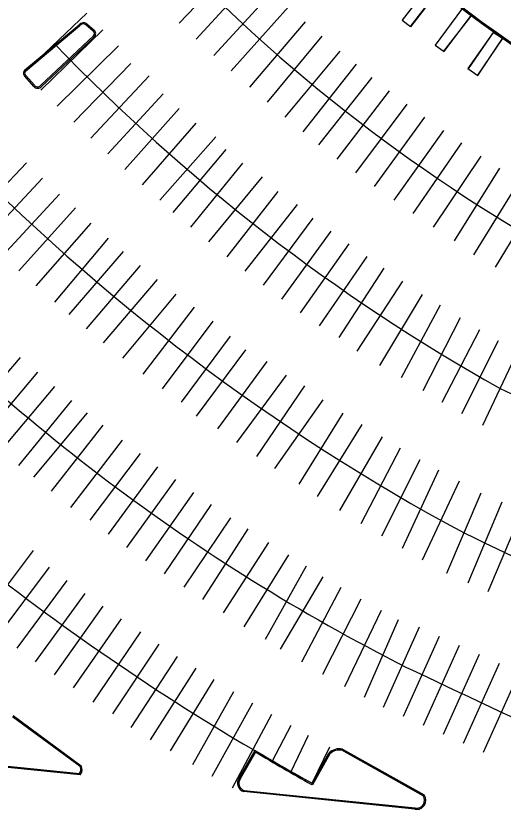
# Model space of a CAD drawing. Extents: x 468143 to 491361, y 1438528 to 1468730.
# Drawn here: x 487721.1 to 487920.8, y 1467373.9 to 1467699.5 of the extents above; entities that cross this region are included whole.
import ezdxf

# ---------------------------------------------------------------- set-up
doc = ezdxf.new("R2010")
doc.units = 0
doc.layers.add('Xreference_dp', color=7, linetype='Continuous')

msp = doc.modelspace()

# ---------------------------------------------------------------- linework, layer by layer
at = {"layer": 'Xreference_dp'}
for p, q in [((487788.03, 1467696.46), (487812.41, 1467721.9)), ((487794.96, 1467689.96), (487818.79, 1467715.88)), ((487890.86, 1467712.43), (487879.48, 1467697.68)), ((487802.27, 1467683.25), (487826.09, 1467709.17)), ((487893.84, 1467709.35), (487882.93, 1467695.03)), ((487809.34, 1467676.92), (487832.84, 1467703.13)), ((487904.14, 1467702.66), (487893.01, 1467687.49)), ((487724.33, 1467676.09), (487750.15, 1467700.59)), ((487907.43, 1467699.25), (487896.43, 1467685)), ((487816.99, 1467670.25), (487839.8, 1467697.04)), ((487731.32, 1467669.1), (487756.81, 1467693.7)), ((487916.75, 1467692.63), (487906.5, 1467677.84)), ((487824.22, 1467664.09), (487846.7, 1467691.16)), ((487920.52, 1467690.02), (487910.31, 1467675.19)), ((487738.09, 1467662.48), (487763.18, 1467687.25)), ((487831.52, 1467658.02), (487854.01, 1467685.09)), ((487744.92, 1467655.92), (487768.19, 1467680.04)), ((487838.9, 1467652.03), (487860.69, 1467679.67)), ((487751.82, 1467649.43), (487775.81, 1467674.89)), ((487845.3, 1467646.66), (487867.1, 1467674.3)), ((487758.77, 1467643.01), (487781.46, 1467667.63)), ((487852.83, 1467640.88), (487874.27, 1467668.8)), ((487860.46, 1467635.21), (487881.53, 1467663.37)), ((487765.78, 1467636.65), (487788.1, 1467661.62)), ((487868.16, 1467629.64), (487888.82, 1467658.05)), ((487772.97, 1467630.26), (487795.02, 1467655.51)), ((487876.19, 1467623.97), (487896.48, 1467652.61)), ((487780.1, 1467624.05), (487803.03, 1467650.01)), ((487884.01, 1467618.59), (487903.96, 1467647.44)), ((487785.65, 1467619.04), (487807.3, 1467644.78)), ((487892.3, 1467613.04), (487911.87, 1467642.1)), ((487701.5, 1467614.25), (487725.53, 1467639.28)), ((487792.9, 1467612.97), (487814.18, 1467639.11)), ((487900.93, 1467607.42), (487919.56, 1467637.07)), ((487708.39, 1467607.81), (487732.06, 1467633.01)), ((487800.2, 1467606.97), (487822.19, 1467633.63)), ((487908.81, 1467601.59), (487927.46, 1467631.66)), ((487807.75, 1467600.88), (487828.7, 1467627.57)), ((487715.65, 1467601.17), (487738.95, 1467626.54)), ((487917.73, 1467596.54), (487935.81, 1467626.51)), ((487722.36, 1467595.14), (487745.57, 1467620.94)), ((487815.17, 1467595.02), (487836.55, 1467622.21)), ((487729.43, 1467588.9), (487752.03, 1467614.66)), ((487822.65, 1467589.22), (487843.02, 1467616.72)), ((487830.19, 1467583.5), (487850.33, 1467611.37)), ((487737.15, 1467582.23), (487759.07, 1467608.48)), ((487837.78, 1467577.85), (487857.71, 1467606.1)), ((487743.03, 1467577.15), (487765.25, 1467603.07)), ((487845.61, 1467572.54), (487865.15, 1467600.91)), ((487750.02, 1467571.35), (487772.16, 1467597.29)), ((487853.58, 1467567.82), (487872.06, 1467596.23)), ((487757.08, 1467565.59), (487779.14, 1467591.57)), ((487860.97, 1467562.27), (487879.75, 1467590.92)), ((487764.98, 1467559.28), (487786.76, 1467585.49)), ((487870.31, 1467556.34), (487887.75, 1467585.44)), ((487773.27, 1467552.79), (487794.38, 1467580.24)), ((487879.23, 1467551.38), (487895.17, 1467581.2)), ((487888.02, 1467546.05), (487903.42, 1467575.98)), ((487781.19, 1467546.73), (487802.01, 1467574.44)), ((487895.92, 1467541.38), (487911.33, 1467571.12)), ((487788.99, 1467541.26), (487809.08, 1467568.31)), ((487903.94, 1467536.74), (487918.99, 1467566.52)), ((487795.22, 1467535.62), (487815.33, 1467562.69)), ((487700.56, 1467533.41), (487722.99, 1467559.66)), ((487912.54, 1467531.86), (487926.75, 1467561.98)), ((487803.92, 1467530.34), (487824.12, 1467557.93)), ((487707.75, 1467527.34), (487730.14, 1467553.55)), ((487811.73, 1467524.82), (487832.1, 1467552.38)), ((487714.98, 1467521.35), (487737.07, 1467547.75)), ((487819.83, 1467519.14), (487839.52, 1467547.95)), ((487722.32, 1467515.4), (487744.1, 1467541.99)), ((487827.21, 1467514.2), (487847.12, 1467542.34)), ((487728.5, 1467510.59), (487750.5, 1467536.97)), ((487837.19, 1467507.71), (487855.23, 1467536.87)), ((487735.74, 1467504.94), (487756.92, 1467531.93)), ((487844.72, 1467502.73), (487863.09, 1467532.21)), ((487853.9, 1467496.94), (487871.45, 1467527.09)), ((487743.71, 1467498.18), (487764.87, 1467525.82)), ((487751.57, 1467492.97), (487772.14, 1467520.37)), ((487862.63, 1467491.69), (487878.74, 1467522.59)), ((487871.16, 1467486.55), (487886.89, 1467517.89)), ((487759.03, 1467487.29), (487779.32, 1467514.88)), ((487879.57, 1467481.61), (487894.51, 1467513.61)), ((487766.66, 1467481.8), (487786.67, 1467509.6)), ((487887.79, 1467476.74), (487902.93, 1467509.16)), ((487774.36, 1467476.38), (487794.09, 1467504.38)), ((487897.74, 1467471.31), (487911.89, 1467504.26)), ((487782.1, 1467471.03), (487801.24, 1467499.44)), ((487790.12, 1467465.6), (487809.28, 1467494.03)), ((487797.72, 1467460.57), (487816.3, 1467489.4)), ((487806.26, 1467455.03), (487824.85, 1467483.89)), ((487706.52, 1467451.65), (487728.29, 1467480.53)), ((487814.73, 1467449.37), (487832.96, 1467478.79)), ((487823.48, 1467444.24), (487840.25, 1467474.31)), ((487714.14, 1467446.16), (487734.92, 1467473.73)), ((487721.71, 1467440.62), (487742.2, 1467468.35)), ((487829.6, 1467440.15), (487847.05, 1467469.86)), ((487838.34, 1467434.96), (487854.45, 1467465.51)), ((487729.19, 1467434.94), (487749.54, 1467463.04)), ((487846.92, 1467429.99), (487862.69, 1467460.79)), ((487737.02, 1467429.74), (487756.93, 1467457.79)), ((487856.03, 1467424.92), (487870.96, 1467456.17)), ((487744.74, 1467424.41), (487764.37, 1467452.62)), ((487864.02, 1467420.59), (487877.97, 1467452.34)), ((487752.76, 1467418.53), (487772.3, 1467447.22)), ((487760.8, 1467413.66), (487779.83, 1467442.2)), ((487768.41, 1467408.16), (487787.41, 1467437.25)), ((487776.31, 1467403.08), (487795.04, 1467432.37)), ((487784.54, 1467398.55), (487802.43, 1467427.74)), ((487793.67, 1467392.98), (487810.45, 1467422.83)), ((487801.59, 1467388.25), (487818.22, 1467418.16)), ((487809.85, 1467383.43), (487826.04, 1467413.58)), ((487826.32, 1467394.42), (487833.9, 1467409.06)), ((487833.91, 1467390.09), (487841.08, 1467405.03)), ((487842.52, 1467385.29), (487849.75, 1467400.26))]:
    msp.add_line(p, q, dxfattribs=at)
for points in [[(487890.86, 1467712.43), (487879.48, 1467697.68), (487882.88, 1467695.07), (487894.22, 1467709.85), (487890.83, 1467712.4)], [(487904.14, 1467702.66), (487893.01, 1467687.49), (487896.62, 1467684.86), (487907.76, 1467699.69), (487904.02, 1467702.5)], [(487724.72, 1467677.19), (487747.02, 1467695.88)], [(487749.87, 1467695.84), (487752.87, 1467693.31), (487752.87, 1467693.3)], [(487750.18, 1467696.23), (487753.19, 1467693.69)], [(487725.04, 1467676.81), (487747.37, 1467695.52), (487747.4, 1467695.55)], [(487916.75, 1467692.63), (487906.45, 1467677.87), (487910.42, 1467675.12), (487920.62, 1467690.17), (487916.75, 1467692.63)], [(487752.95, 1467691.33), (487731.25, 1467670.94), (487731.23, 1467670.92)], [(487753.29, 1467690.96), (487731.61, 1467670.6)], [(487728.45, 1467670.6), (487724.66, 1467674.92)], [(487728.83, 1467670.93), (487728.83, 1467670.93), (487725.02, 1467675.27), (487725.01, 1467675.28)], [(487920.35, 1467500.35), (487906.32, 1467467.19)], [(487928.64, 1467496.84), (487914.61, 1467463.69)], [(487886.46, 1467449.14), (487871.65, 1467416.33)], [(487894.66, 1467445.44), (487879.86, 1467412.63)], [(487902.87, 1467441.74), (487888.06, 1467408.93)], [(487911.07, 1467438.04), (487896.26, 1467405.23)], [(487919.27, 1467434.34), (487904.47, 1467401.53)], [(487927.48, 1467430.64), (487912.67, 1467397.82)], [(487747.46, 1467392.13), (487719.71, 1467412.54)], [(487719.95, 1467412.98), (487747.84, 1467392.47)], [(487747.42, 1467388.75), (487690.8, 1467394.51), (487680.41, 1467396.37)], [(487680.43, 1467396.87), (487680.46, 1467396.87), (487690.87, 1467395.01), (487747.21, 1467389.28)], [(487812.67, 1467387.41), (487819.2, 1467398.76)], [(487819.38, 1467398.07), (487813.09, 1467387.14), (487813.07, 1467387.12)], [(487849.85, 1467397.27), (487842.71, 1467384.61), (487842.28, 1467384.85)], [(487842.52, 1467385.29), (487849.44, 1467397.56)], [(487888.11, 1467380.12), (487854.77, 1467398.77)], [(487854.95, 1467399.24), (487888.45, 1467380.51)], [(487884.71, 1467374.71), (487829.24, 1467380.37), (487814.57, 1467381.86)], [(487814.67, 1467382.36), (487829.29, 1467380.87), (487884.79, 1467375.21), (487884.82, 1467375.2)]]:
    msp.add_lwpolyline(points, dxfattribs=at)
for centre, radius, start, end in [((488328.11, 1468255.47), 684.07, 221.84862, 242.93921), ((488328.11, 1468255.47), 683.57, 221.84862, 242.93921), ((488301.05, 1468230.12), 660.33, 223.40133, 243.17193), ((488301.05, 1468230.12), 659.83, 223.40133, 243.17193), ((488287.98, 1468211.88), 700.31, 223.53061, 241.31373), ((487748.79, 1467694.32), 2.36, 54.0926, 138.5498), ((487748.79, 1467694.32), 1.86, 54.6397, 138.5498), ((487752.01, 1467692.28), 1.34, 314.4691, 50.107), ((487752.01, 1467692.28), 1.84, 314.2846, 50.107), ((488302.75, 1468231.44), 784.43, 223.84204, 240.76558), ((487725.73, 1467676.03), 1.54, 131.0916, 226.1804), ((487725.73, 1467676.03), 1.04, 131.3358, 226.1804), ((487730.04, 1467671.95), 2.08, 220.3765, 319.3799), ((487730.04, 1467671.95), 1.58, 220.3765, 319.3799), ((488316.54, 1468252.52), 868.53, 224.21057, 241.70258), ((488249.41, 1468160.65), 815.72, 222.86411, 243.14977), ((488329.19, 1468267.3), 1007.37, 224.24997, 241.11149), ((489291.4, 1470392.2), 3158.69, 244.26064, 247.21489), ((489412.53, 1470634.44), 3489.22, 244.39869, 246.91828), ((490768.51, 1473515.91), 6733.59, 244.606957, 245.895077), ((487853.64, 1467393.68), 5.72, 76.6875, 137.1943), ((488170.65, 1467979.86), 679.11, 238.83423, 241.10671), ((488170.65, 1467979.86), 679.61, 238.87732, 241.10671), ((487853.64, 1467393.68), 5.22, 77.4371, 136.5644), ((487745.15, 1467390.89), 2.62, 321.935, 28.1533), ((487745.15, 1467390.89), 3.12, 316.7117, 30.3193), ((487815.58, 1467385.31), 3.59, 144.1072, 253.6871), ((487815.58, 1467385.31), 3.09, 144.1072, 252.8647), ((487885.5, 1467378.31), 3.68, 257.6251, 36.6522), ((487885.5, 1467378.31), 3.18, 257.6251, 34.7951)]:
    msp.add_arc(centre, radius, start, end, dxfattribs=at)

doc.saveas('drawing.dxf')
